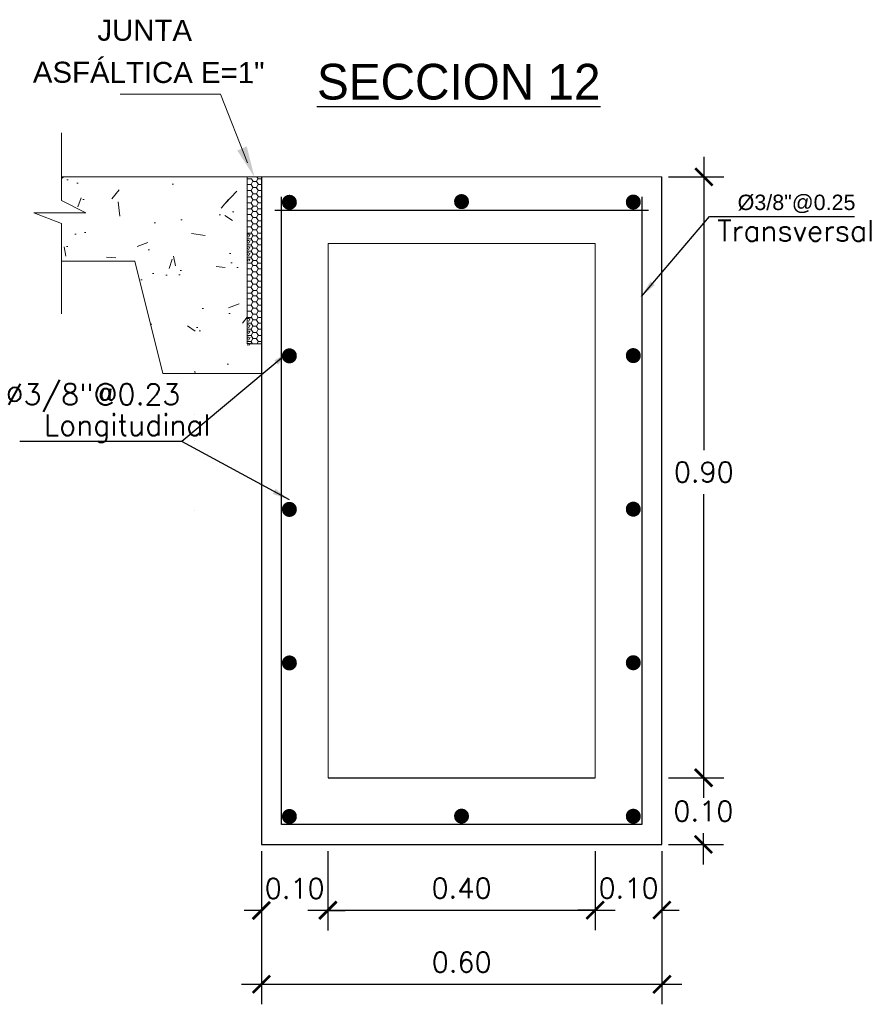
# Model space of a CAD drawing. Header units: millimetres. Extents: x -8931983 to 9630244, y 4 to 18563053.
# Tile 326 of 329: x 349724.15 to 349725.42, y 9282020.95 to 9282022.43. Entities that reach past the tile are written whole.
import ezdxf

# ---------------------------------------------------------------- set-up
doc = ezdxf.new("R2010")
doc.units = ezdxf.units.MM
doc.linetypes.add('ACAD_ISO02W100', pattern=[15, 12, -3])
for name, color, linetype, lineweight in [('0.2', 32, 'ACAD_ISO02W100', 0), ('cotas', 1, 'Continuous', 15), ('linea fina 01', 189, 'Continuous', 0), ('TEXTO', 255, 'Continuous', 5)]:
    doc.layers.add(name, color=color, linetype=linetype, lineweight=lineweight)
doc.layers.add('TEX', color=3, linetype='Continuous')
doc.styles.add('COTAS', font='arial.ttf')
doc.styles.add('MtXpl_Arial_Black', font='txt')
doc.styles.add('ROMANS', font='ROMANS.shx')
doc.styles.add('ROMANS-DIM', font='romans.shx')
doc.styles.add('VANO', font='swissl.ttf', dxfattribs={"height": 0.2})
doc.dimstyles.new('1-25V', dxfattribs={"dimscale": 0.2, "dimtxt": 0.18, "dimasz": 0.13, "dimexe": 0.18, "dimexo": 0.15, "dimgap": 0.1, "dimtad": 0, "dimtih": 1, "dimtoh": 1, "dimzin": 0, "dimdsep": 46, "dimtxsty": 'COTAS', "dimcen": 0.09, "dimadec": 0, "dimazin": 0, "dimtfac": 1, "dimtmove": 2, "dimatfit": 3, "dimfxl": 1, "dimtolj": 1, "dimtzin": 0, "dimarcsym": 0})
doc.dimstyles.new('20_METRIC  ARCHITECTURAL', dxfattribs={"dimscale": 0.2, "dimtxt": 0.03, "dimasz": 0.13, "dimexe": 0.15, "dimexo": 0.05, "dimgap": 0.09, "dimtad": 1, "dimtih": 1, "dimtoh": 1, "dimzin": 0, "dimdsep": 46, "dimtxsty": 'ROMANS-DIM', "dimblk": 'ARCHTICK', "dimcen": 2, "dimdle": 0.15, "dimclrd": 9, "dimclre": 9, "dimadec": 0, "dimazin": 0, "dimtfac": 1, "dimtix": 1, "dimtofl": 0, "dimtmove": 0, "dimatfit": 3, "dimfxl": 1, "dimfrac": 2, "dimtolj": 1, "dimtzin": 0, "dimarcsym": 0})

# ---------------------------------------------------------------- blocks, each defined once
blk = doc.blocks.new('_ArchTick')
at = {"color": 0, "linetype": 'ByBlock', "const_width": 0.15}
blk.add_lwpolyline([(-0.5, -0.5), (0.5, 0.5)], dxfattribs=at)
blk = doc.blocks.new('*D3377')
at = {"color": 9, "lineweight": -2, "transparency": 16777216}
for p, q in [((349724.509233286, 9282021.180691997), (349724.509233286, 9282020.95126475)), ((349725.109233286, 9282021.180691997), (349725.109233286, 9282020.95126475)), ((349724.479233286, 9282020.98126475), (349725.1392332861, 9282020.98126475))]:
    blk.add_line(p, q, dxfattribs=at)
at = {"layer": 'Defpoints', "color": 0, "lineweight": 30, "transparency": 16777216}
for p in [(349724.509233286, 9282021.190691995, 5186.962977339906), (349725.109233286, 9282021.190691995, 5186.962977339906), (349725.109233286, 9282020.98126475)]:
    blk.add_point(p, dxfattribs=at)
at = {"color": 9, "lineweight": -2, "transparency": 16777216, "xscale": 0.026, "yscale": 0.026, "zscale": 0.026, "rotation": 180}
blk.add_blockref('_ArchTick', (349724.509233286, 9282020.98126475), dxfattribs=at)
at = {"color": 9, "lineweight": -2, "transparency": 16777216, "xscale": 0.026, "yscale": 0.026, "zscale": 0.026}
blk.add_blockref('_ArchTick', (349725.109233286, 9282020.98126475), dxfattribs=at)
at = {"color": 0, "lineweight": 0, "transparency": 16777216, "insert": (349724.809233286, 9282021.01426475), "char_height": 0.03, "attachment_point": 5, "style": 'ROMANS-DIM'}
blk.add_mtext('\\A1;0.60', dxfattribs=at)
blk = doc.blocks.new('*D3378')
at = {"color": 9, "lineweight": -2, "transparency": 16777216}
for p, q in [((349725.1712898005, 9282021.320691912), (349725.1712898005, 9282021.273692)), ((349725.1192332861, 9282021.290691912), (349725.2012898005, 9282021.290691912)), ((349725.1712898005, 9282021.160692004), (349725.1712898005, 9282021.207692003)), ((349725.1192332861, 9282021.190692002), (349725.2012898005, 9282021.190692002))]:
    blk.add_line(p, q, dxfattribs=at)
at = {"layer": 'Defpoints', "color": 0, "lineweight": 30, "transparency": 16777216}
for p in [(349725.1092332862, 9282021.290691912), (349725.1092332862, 9282021.190692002), (349725.1712898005, 9282021.190692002)]:
    blk.add_point(p, dxfattribs=at)
at = {"color": 9, "lineweight": -2, "transparency": 16777216, "xscale": 0.026, "yscale": 0.026, "zscale": 0.026}
for p, rotation in [((349725.1712898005, 9282021.290691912), 90), ((349725.1712898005, 9282021.190692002), 270)]:
    blk.add_blockref('_ArchTick', p, dxfattribs=dict(at, rotation=rotation))
at = {"color": 0, "lineweight": 0, "transparency": 16777216, "insert": (349725.1712898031, 9282021.240691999), "char_height": 0.03, "attachment_point": 5, "style": 'ROMANS-DIM'}
blk.add_mtext('\\A1;0.10', dxfattribs=at)
blk = doc.blocks.new('*D3379')
at = {"color": 9, "lineweight": -2, "transparency": 16777216}
for p, q in [((349724.509233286, 9282021.180691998), (349724.509233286, 9282021.06184144)), ((349724.6089536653, 9282021.180691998), (349724.6089536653, 9282021.06184144)), ((349724.509233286, 9282021.091841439), (349724.483233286, 9282021.091841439)), ((349724.6089536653, 9282021.091841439), (349724.6349536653, 9282021.091841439))]:
    blk.add_line(p, q, dxfattribs=at)
at = {"layer": 'Defpoints', "color": 0, "lineweight": 30, "transparency": 16777216}
for p in [(349724.509233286, 9282021.190691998, 5186.962977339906), (349724.6089536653, 9282021.190691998, 5186.962977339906), (349724.6089536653, 9282021.091841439)]:
    blk.add_point(p, dxfattribs=at)
at = {"color": 9, "lineweight": -2, "transparency": 16777216, "xscale": 0.026, "yscale": 0.026, "zscale": 0.026}
blk.add_blockref('_ArchTick', (349724.509233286, 9282021.091841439), dxfattribs=at)
at = {"color": 9, "lineweight": -2, "transparency": 16777216, "xscale": 0.026, "yscale": 0.026, "zscale": 0.026, "rotation": 180}
blk.add_blockref('_ArchTick', (349724.6089536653, 9282021.091841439), dxfattribs=at)
at = {"color": 0, "lineweight": 0, "transparency": 16777216, "insert": (349724.5590934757, 9282021.124841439), "char_height": 0.03, "attachment_point": 5, "style": 'ROMANS-DIM'}
blk.add_mtext('\\A1;0.10', dxfattribs=at)
blk = doc.blocks.new('*D3380')
at = {"color": 9, "lineweight": -2, "transparency": 16777216}
for p, q in [((349724.6089536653, 9282021.180691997), (349724.6089536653, 9282021.0622629)), ((349725.009233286, 9282021.180691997), (349725.009233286, 9282021.0622629)), ((349724.5789536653, 9282021.0922629), (349725.0392332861, 9282021.0922629))]:
    blk.add_line(p, q, dxfattribs=at)
at = {"layer": 'Defpoints', "color": 0, "lineweight": 30, "transparency": 16777216}
for p in [(349724.6089536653, 9282021.190691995, 10373.92595467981), (349725.009233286, 9282021.190691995, 5186.962977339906), (349725.009233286, 9282021.0922629)]:
    blk.add_point(p, dxfattribs=at)
at = {"color": 9, "lineweight": -2, "transparency": 16777216, "xscale": 0.026, "yscale": 0.026, "zscale": 0.026, "rotation": 180}
blk.add_blockref('_ArchTick', (349724.6089536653, 9282021.0922629), dxfattribs=at)
at = {"color": 9, "lineweight": -2, "transparency": 16777216, "xscale": 0.026, "yscale": 0.026, "zscale": 0.026}
blk.add_blockref('_ArchTick', (349725.009233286, 9282021.0922629), dxfattribs=at)
at = {"color": 0, "lineweight": 0, "transparency": 16777216, "insert": (349724.8090934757, 9282021.1252629), "char_height": 0.03, "attachment_point": 5, "style": 'ROMANS-DIM'}
blk.add_mtext('\\A1;0.40', dxfattribs=at)
blk = doc.blocks.new('*D3381')
at = {"color": 9, "lineweight": -2, "transparency": 16777216}
for p, q in [((349725.009233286, 9282021.180691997), (349725.009233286, 9282021.0622629)), ((349725.109233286, 9282021.180691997), (349725.109233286, 9282021.0622629)), ((349725.009233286, 9282021.0922629), (349724.983233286, 9282021.0922629)), ((349725.109233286, 9282021.0922629), (349725.135233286, 9282021.0922629))]:
    blk.add_line(p, q, dxfattribs=at)
at = {"layer": 'Defpoints', "color": 0, "lineweight": 30, "transparency": 16777216}
for p in [(349725.009233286, 9282021.190691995, 5186.962977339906), (349725.109233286, 9282021.190691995, 5186.962977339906), (349725.109233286, 9282021.0922629)]:
    blk.add_point(p, dxfattribs=at)
at = {"color": 9, "lineweight": -2, "transparency": 16777216, "xscale": 0.026, "yscale": 0.026, "zscale": 0.026}
blk.add_blockref('_ArchTick', (349725.009233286, 9282021.0922629), dxfattribs=at)
at = {"color": 9, "lineweight": -2, "transparency": 16777216, "xscale": 0.026, "yscale": 0.026, "zscale": 0.026, "rotation": 180}
blk.add_blockref('_ArchTick', (349725.109233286, 9282021.0922629), dxfattribs=at)
at = {"color": 0, "lineweight": 0, "transparency": 16777216, "insert": (349725.059233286, 9282021.1252629), "char_height": 0.03, "attachment_point": 5, "style": 'ROMANS-DIM'}
blk.add_mtext('\\A1;0.10', dxfattribs=at)
blk = doc.blocks.new('TEXTO 1')
at = {"layer": 'linea fina 01', "ltscale": 0.1}
for p, q in [((-0.0508167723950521, 0.1241394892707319), (-0.2010398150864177, 0.1241394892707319)), ((-0.0100357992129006, 0.0209258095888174), (-0.0508167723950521, 0.1241394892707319))]:
    blk.add_line(p, q, dxfattribs=at)
blk.add_solid([(-0.02553807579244, 0.0394717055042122), (0, 0), (-0.0113560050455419, 0.0456207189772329)], dxfattribs=at)
at = {"layer": '0.2', "color": 251, "true_color": 0x636466, "style": 'VANO', "oblique": 359.9999999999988}
for s, p in [('JUNTA', (-0.235123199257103, 0.2039847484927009, -5186.962977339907)), ('ASFÁLTICA E=1"', (-0.331776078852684, 0.1410587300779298, -5186.962977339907))]:
    blk.add_text(s, height=0.0314999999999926, rotation=359.8799999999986, dxfattribs=at).set_placement(p)
blk = doc.blocks.new('junta asfaltica')
at = {"lineweight": 0}
h = blk.add_hatch(dxfattribs=at)
h.set_pattern_fill('AR-CONC', scale=0.01, style=0)
h.set_pattern_definition([(50, (-0.1189008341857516, -0.0700673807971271), (0.1639662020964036, -0.0143451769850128), [0.017145, -0.188595]), (355, (-0.1189008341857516, -0.0700673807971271), (-0.0317190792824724, 0.1719511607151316), [0.013716, -0.150876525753]), (100.4514446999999, (-0.1052370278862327, -0.0712628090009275), (0.1322471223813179, 0.1576059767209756), [0.01457100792, -0.1602812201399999]), (46.1842, (-0.1189008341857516, -0.0243473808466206), (0.2439711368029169, -0.0378380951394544), [0.0257175, -0.2828925]), (96.6355576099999, (-0.0985699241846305, -0.0275005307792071), (0.2136637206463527, 0.2226835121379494), [0.021856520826, -0.240422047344]), (351.18415117, (-0.1189008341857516, -0.0243473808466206), (0.2136637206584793, 0.2226835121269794), [0.020573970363, -0.226313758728]), (21, (-0.0960408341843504, -0.0357773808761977), (0.1364529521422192, -0.0920386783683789), [0.017145, -0.188595]), (326, (-0.0960408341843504, -0.0357773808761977), (0.0556218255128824, 0.1657691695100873), [0.013716, -0.150876]), (71.45144499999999, (-0.0846697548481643, -0.0434472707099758), (0.1920747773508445, 0.0737304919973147), [0.01457100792, -0.16028094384]), (37.5, (-0.1189008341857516, -0.0700673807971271), (0.0027797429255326, 0.0760995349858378), [0, -0.1490472, 0, -0.153162, 0, -0.1514475]), (7.499999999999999, (-0.1189008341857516, -0.0700673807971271), (0.0601376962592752, 0.0901625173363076), [0, -0.0873252, 0, -0.1456182, 0, -0.0577215]), (327.5, (-0.1698786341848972, -0.0700673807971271), (0.1220315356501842, -0.0051558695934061), [0, -0.05715, 0, -0.178308, 0, -0.236601]), (317.5, (-0.1927386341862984, -0.0700673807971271), (0.1333162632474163, 0.0228838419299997), [0, -0.074295, 0, -0.1184148, 0, -0.168021])])
h.paths.add_polyline_path([(-0.0210516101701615, 2.68221356e-08), (-0.2996047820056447, 2.68221356e-08), (-0.2996047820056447, -0.0354425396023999), (-0.2629513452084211, -0.0536842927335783), (-0.3405718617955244, -0.0536842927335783), (-0.2996047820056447, -0.0698087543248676), (-0.2996047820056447, -0.1263088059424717), (-0.1894634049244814, -0.1263088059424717), (-0.1473604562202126, -0.2947206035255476), (-0.0210516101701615, -0.2947206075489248)])
h = blk.add_hatch(dxfattribs=at)
h.set_pattern_fill('HONEY', scale=0.0187124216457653, angle=180, style=0)
h.set_pattern_definition([(360, (-1344.435306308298, 712.0165321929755), (0.0080206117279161, -0.0046307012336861), [0.0053470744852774, -0.0106941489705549]), (240, (-1344.435306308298, 712.0165321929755), (-0.0080206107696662, -0.0046307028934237), [0.0053470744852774, -0.0106941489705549]), (300, (-1344.435306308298, 712.0165321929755), (9.5825e-10, -0.0092614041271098), [-0.0106941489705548, 0.0053470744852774])])
h.paths.add_polyline_path([(-0.0210514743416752, -0.0843195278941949), (-0.0210514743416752, -0.1264220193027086), (-0.0160414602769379, -0.1264220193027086), (-0.0160414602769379, -0.0843195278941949)])
h = blk.add_hatch(dxfattribs=at)
h.set_pattern_fill('HONEY', scale=0.0187124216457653, angle=180, style=0)
h.set_pattern_definition([(360, (-1344.435306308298, 711.8902233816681), (0.0080206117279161, -0.0046307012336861), [0.0053470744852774, -0.0106941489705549]), (240, (-1344.435306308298, 711.8902233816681), (-0.0080206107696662, -0.0046307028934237), [0.0053470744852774, -0.0106941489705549]), (300, (-1344.435306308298, 711.8902233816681), (9.5825e-10, -0.0092614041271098), [-0.0106941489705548, 0.0053470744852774])])
h.paths.add_polyline_path([(-0.0210514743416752, -0.2106283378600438), (-0.0210514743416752, -0.2527308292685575), (-0.0160414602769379, -0.2527308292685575), (-0.0160414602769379, -0.2106283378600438)])
at = {"color": 7, "linetype": 'ByBlock', "lineweight": 0}
for p, q in [((-0.2996047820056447, 0.0657418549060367), (-0.2996047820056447, -0.0354425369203)), ((-0.2996047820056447, -0.0354425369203), (-0.2629513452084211, -0.0536842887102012)), ((-0.2629513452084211, -0.0536842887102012), (-0.3405718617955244, -0.0536842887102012)), ((-0.3405718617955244, -0.0536842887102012), (-0.2996047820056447, -0.0698087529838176)), ((-0.2996047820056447, -0.0698087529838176), (-0.2996047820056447, -0.2053593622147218))]:
    blk.add_line(p, q, dxfattribs=at)
at = {"color": 7, "lineweight": 0}
for p, q in [((-0.2996047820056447, 2.81631856e-08), (-0.0210516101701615, 2.81631856e-08)), ((-0.0210514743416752, 0), (0, 0)), ((-0.0210514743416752, 0), (-0.0210514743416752, -0.25)), ((-0.0066348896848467, 0), (-0.0049328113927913, -0.0029480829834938)), ((-1.357866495e-07, -0.2947206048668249), (-1.357866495e-07, 0)), ((-0.0210515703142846, -0.010682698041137), (-0.0205355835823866, -0.0115764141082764)), ((-0.020682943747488, -0.0112982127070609), (-0.0210515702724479, -0.0119366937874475)), ((-0.0148197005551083, -0.0027724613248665), (-0.0210514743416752, -0.0027724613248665)), ((-0.0203683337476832, -0.0113096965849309), (-0.0150212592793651, -0.0113096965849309)), ((-0.0126623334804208, -0.0066675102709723), (-0.0153358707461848, -0.0112982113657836)), ((-0.0151885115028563, -0.0115764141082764), (-0.0125149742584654, -0.0162071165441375)), ((-0.0148361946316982, -0.0029252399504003), (-0.0125149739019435, -0.0069457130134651)), ((-0.0123477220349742, -0.0066789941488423), (-0.0070006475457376, -0.0066789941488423)), ((-0.0051546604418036, -0.0029252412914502), (-0.0073152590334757, -0.0066675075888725)), ((-0.0046417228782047, -0.0112982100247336), (-0.0073152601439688, -0.0159289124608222)), ((-0.0071679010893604, -0.0069457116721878), (-0.0044943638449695, -0.0115764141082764)), ((-0.0051235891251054, -0.0029047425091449), (2.09184e-11, -0.0029047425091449)), ((-0.0043271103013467, -0.0113096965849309), (-9.55119503e-08, -0.0113096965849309)), ((-0.0210515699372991, -0.0199441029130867), (-0.0205355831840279, -0.0208378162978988)), ((-0.0206829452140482, -0.0205596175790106), (-0.0210515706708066, -0.0211980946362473)), ((-0.0210515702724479, -0.0292055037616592), (-0.0205355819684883, -0.0300992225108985)), ((-0.0203683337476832, -0.0205710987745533), (-0.0150212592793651, -0.0205710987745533)), ((-0.0126623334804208, -0.0159289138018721), (-0.0153358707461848, -0.0205596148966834)), ((-0.012662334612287, -0.0251903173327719), (-0.0153358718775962, -0.0298210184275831)), ((-0.0151885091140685, -0.0208378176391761), (-0.0125149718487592, -0.0254685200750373)), ((-0.0123477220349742, -0.0159403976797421), (-0.0070006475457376, -0.0159403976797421)), ((-0.0123477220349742, -0.0252017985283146), (-0.0070006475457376, -0.0252017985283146)), ((-0.0046417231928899, -0.0205596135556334), (-0.0073152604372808, -0.0251903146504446)), ((-0.0071678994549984, -0.0162071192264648), (-0.004494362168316, -0.0208378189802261)), ((-0.0071678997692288, -0.0254685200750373), (-0.0044943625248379, -0.0300992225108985)), ((-0.0043271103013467, -0.0205710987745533), (-9.55119503e-08, -0.0205710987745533)), ((-0.0206829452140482, -0.0298210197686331), (-0.0210515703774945, -0.0304594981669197)), ((-0.0210515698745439, -0.038466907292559), (-0.0205355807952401, -0.0393606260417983)), ((-0.0206829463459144, -0.0390824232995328), (-0.0210515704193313, -0.0397208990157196)), ((-0.0203683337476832, -0.0298325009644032), (-0.0150212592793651, -0.0298325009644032)), ((-0.0203683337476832, -0.0390939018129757), (-0.0150212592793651, -0.0390939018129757)), ((-0.012662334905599, -0.0344517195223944), (-0.0153358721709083, -0.0390824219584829)), ((-0.0151885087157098, -0.0300992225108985), (-0.0125149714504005, -0.0347299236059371)), ((-0.0151885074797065, -0.0393606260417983), (-0.0125149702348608, -0.0439913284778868)), ((-0.0125149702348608, -0.0439913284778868), (-0.014899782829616, -0.0475884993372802)), ((-0.0123477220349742, -0.0344632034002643), (-0.0070006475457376, -0.0344632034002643)), ((-0.0123477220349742, -0.0437246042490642), (-0.0070006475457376, -0.0437246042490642)), ((-0.0046417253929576, -0.0298210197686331), (-0.0073152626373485, -0.0344517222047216)), ((-0.0046417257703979, -0.0390824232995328), (-0.0073152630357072, -0.043713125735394)), ((-0.007167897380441, -0.034729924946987), (-0.004494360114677, -0.0393606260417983)), ((-0.0069412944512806, -0.0439446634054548), (-0.0051814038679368, -0.0474320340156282)), ((-0.0043271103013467, -0.0298325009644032), (-9.55537871e-08, -0.0298325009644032)), ((-0.0043271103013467, -0.0390939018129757), (-9.55537871e-08, -0.0390939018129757)), ((-0.0210515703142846, -0.0557221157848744), (-0.0205355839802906, -0.0566158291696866)), ((-0.020682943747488, -0.056337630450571), (-0.0210515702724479, -0.056976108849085)), ((-0.0149139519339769, -0.0477837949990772), (-0.0206632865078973, -0.0477837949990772)), ((-0.0203683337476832, -0.056349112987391), (-0.0150212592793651, -0.056349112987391)), ((-0.0126623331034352, -0.0517069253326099), (-0.0153358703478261, -0.0563376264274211)), ((-0.0151885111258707, -0.0566158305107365), (-0.0125149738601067, -0.061246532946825)), ((-0.0148361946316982, -0.0479646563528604), (-0.0125149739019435, -0.0519851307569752)), ((-0.0123477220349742, -0.0517184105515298), (-0.0070006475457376, -0.0517184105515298)), ((-0.0051546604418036, -0.0479646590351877), (-0.0073152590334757, -0.0517069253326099)), ((-0.0046417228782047, -0.0563376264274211), (-0.0073152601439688, -0.0609683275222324)), ((-0.0071679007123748, -0.0519851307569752), (-0.0044943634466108, -0.0566158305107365)), ((-0.0052986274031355, -0.0476877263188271), (2.09184e-11, -0.0476877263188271)), ((-0.0043271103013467, -0.056349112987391), (-9.55119503e-08, -0.056349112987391)), ((-0.0210515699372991, -0.0649835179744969), (-0.0205355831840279, -0.0658772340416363)), ((-0.0206829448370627, -0.0655990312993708), (-0.0210515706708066, -0.0662375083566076)), ((-0.0203683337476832, -0.0656105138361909), (-0.0150212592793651, -0.0656105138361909)), ((-0.0126623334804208, -0.0609683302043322), (-0.0153358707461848, -0.0655990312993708)), ((-0.012662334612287, -0.0702297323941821), (-0.0153358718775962, -0.0748604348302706)), ((-0.015188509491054, -0.0658772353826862), (-0.0125149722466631, -0.0705079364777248)), ((-0.0123477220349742, -0.0609798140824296), (-0.0070006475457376, -0.0609798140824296)), ((-0.0123477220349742, -0.0702412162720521), (-0.0070006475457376, -0.0702412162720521)), ((-0.0046417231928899, -0.0655990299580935), (-0.0073152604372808, -0.0702297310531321)), ((-0.0071678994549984, -0.061246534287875), (-0.004494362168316, -0.0658772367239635)), ((-0.0071678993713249, -0.0705079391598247), (-0.0044943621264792, -0.075138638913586)), ((-0.0043271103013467, -0.0656105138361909), (-9.55119503e-08, -0.0656105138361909)), ((-0.0210515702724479, -0.0742449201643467), (-0.0205355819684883, -0.075138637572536)), ((-0.0206829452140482, -0.0748604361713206), (-0.0210515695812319, -0.0754989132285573)), ((-0.0210515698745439, -0.0835063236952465), (-0.0206477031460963, -0.0842058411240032)), ((-0.0206829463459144, -0.084121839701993), (-0.0207314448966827, -0.0842058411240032)), ((-0.0203683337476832, -0.0748719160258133), (-0.0150212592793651, -0.0748719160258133)), ((-0.0203683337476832, -0.0841333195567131), (-0.0150212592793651, -0.0841333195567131)), ((-0.012662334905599, -0.0794911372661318), (-0.0153358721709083, -0.0841218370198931)), ((-0.0126623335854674, -0.088061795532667), (-0.0153358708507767, -0.0926924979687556)), ((-0.0151885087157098, -0.075138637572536), (-0.0125149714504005, -0.0797693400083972)), ((-0.0148361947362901, -0.0843195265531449), (-0.0125149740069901, -0.0883399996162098)), ((-0.0123477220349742, -0.0795026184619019), (-0.0070006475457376, -0.0795026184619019)), ((-0.0123477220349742, -0.088073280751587), (-0.0070006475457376, -0.088073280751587)), ((-0.0046417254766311, -0.0748604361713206), (-0.0073152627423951, -0.0794911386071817)), ((-0.0051546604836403, -0.0843195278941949), (-0.0073152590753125, -0.0880617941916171)), ((-0.0071678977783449, -0.0797693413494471), (-0.0046064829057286, -0.0842058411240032)), ((-0.0071679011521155, -0.0883399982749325), (-0.0044943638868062, -0.0929706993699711)), ((-0.0043271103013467, -0.0748719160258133), (-9.55537871e-08, -0.0748719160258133)), ((-0.0043271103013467, -0.0841333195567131), (-9.55537871e-08, -0.0841333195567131)), ((-0.0210515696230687, -0.0920769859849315), (-0.0205355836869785, -0.092970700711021)), ((-0.0206829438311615, -0.0926924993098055), (-0.0210515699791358, -0.0933309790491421)), ((-0.0210515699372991, -0.1013383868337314), (-0.0205355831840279, -0.1022321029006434)), ((-0.0206829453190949, -0.101953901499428), (-0.0210515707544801, -0.1025923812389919)), ((-0.0203683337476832, -0.0927039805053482), (-0.0150212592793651, -0.0927039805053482)), ((-0.0203683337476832, -0.101965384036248), (-0.0150212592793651, -0.101965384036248)), ((-0.0126623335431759, -0.0973232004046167), (-0.0153358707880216, -0.101953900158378)), ((-0.015188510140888, -0.092970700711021), (-0.0125149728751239, -0.0976014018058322)), ((-0.015188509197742, -0.1022321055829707), (-0.0125149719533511, -0.1068628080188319)), ((-0.0123477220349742, -0.0973346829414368), (-0.0070006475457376, -0.0973346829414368)), ((-0.0046417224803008, -0.0926924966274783), (-0.0073152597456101, -0.0973231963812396)), ((-0.0046417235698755, -0.1019538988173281), (-0.0073152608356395, -0.1065846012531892)), ((-0.0071678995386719, -0.0976014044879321), (-0.0044943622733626, -0.1022321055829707)), ((-0.0043271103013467, -0.0927039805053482), (-9.55119503e-08, -0.0927039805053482)), ((-0.0043271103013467, -0.101965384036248), (-9.55119503e-08, -0.101965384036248)), ((-0.0210515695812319, -0.1105997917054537), (-0.0205355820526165, -0.1114935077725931)), ((-0.0206829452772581, -0.1112153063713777), (-0.0210515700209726, -0.1118537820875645)), ((-0.0203683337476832, -0.1112267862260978), (-0.0150212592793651, -0.1112267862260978)), ((-0.0126623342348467, -0.1065846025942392), (-0.0153358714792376, -0.1112153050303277)), ((-0.0126623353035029, -0.115846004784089), (-0.015335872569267, -0.1204767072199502)), ((-0.0151885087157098, -0.1114935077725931), (-0.0125149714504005, -0.1161242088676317)), ((-0.0123477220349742, -0.1065960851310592), (-0.0070006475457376, -0.1065960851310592)), ((-0.0123477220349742, -0.115857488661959), (-0.0070006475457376, -0.115857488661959)), ((-0.0046417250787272, -0.1112153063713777), (-0.0073152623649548, -0.115846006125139)), ((-0.0071678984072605, -0.1068628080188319), (-0.0044943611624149, -0.1114935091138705)), ((-0.0071678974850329, -0.1161242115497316), (-0.0044943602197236, -0.1207549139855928)), ((-0.0043271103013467, -0.1112267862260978), (-9.55537871e-08, -0.1112267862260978)), ((-0.1894634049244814, -0.1263088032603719), (-0.2996047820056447, -0.1263088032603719)), ((-0.1473604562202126, -0.2947206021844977), (-0.1894634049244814, -0.1263088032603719)), ((-0.0210515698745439, -0.1198611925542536), (-0.0205355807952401, -0.1207549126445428)), ((-0.0206829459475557, -0.1204767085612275), (-0.0210515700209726, -0.121115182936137)), ((-0.0148197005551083, -0.1290812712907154), (-0.0210514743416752, -0.1290812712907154)), ((-0.0203683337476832, -0.1204881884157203), (-0.0150212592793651, -0.1204881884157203)), ((-0.0151885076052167, -0.1207549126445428), (-0.0125149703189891, -0.1253856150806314)), ((-0.0148361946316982, -0.1292340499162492), (-0.0125149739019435, -0.133254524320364)), ((-0.0129228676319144, -0.1255586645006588), (-0.0148348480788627, -0.1288070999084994)), ((-0.0123477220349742, -0.1251188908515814), (-0.0070006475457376, -0.1251188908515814)), ((-0.0073218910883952, -0.1251188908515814), (-0.0049328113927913, -0.1292568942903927)), ((-0.0046417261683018, -0.1204767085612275), (-0.0073152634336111, -0.1251074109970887)), ((-0.0051546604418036, -0.1292340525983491), (-0.0073152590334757, -0.1329763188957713)), ((-0.0051235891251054, -0.1292135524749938), (2.09184e-11, -0.1292135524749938)), ((-0.0043271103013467, -0.1204881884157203), (-9.55537871e-08, -0.1204881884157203)), ((-0.0210515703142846, -0.1369915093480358), (-0.0205355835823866, -0.1378852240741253)), ((-0.020682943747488, -0.1376070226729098), (-0.0210515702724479, -0.1382455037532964)), ((-0.0210515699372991, -0.1462529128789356), (-0.0205355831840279, -0.1471466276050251)), ((-0.0206829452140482, -0.1468684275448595), (-0.0210515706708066, -0.1475069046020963)), ((-0.0203683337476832, -0.1376185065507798), (-0.0150212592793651, -0.1376185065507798)), ((-0.0203683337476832, -0.1468799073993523), (-0.0150212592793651, -0.1468799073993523)), ((-0.0126623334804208, -0.1329763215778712), (-0.0153358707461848, -0.1376070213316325)), ((-0.0126623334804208, -0.142237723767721), (-0.0153358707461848, -0.1468684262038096)), ((-0.0151885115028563, -0.1378852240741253), (-0.0125149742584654, -0.1425159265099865)), ((-0.0151885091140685, -0.147146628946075), (-0.0125149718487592, -0.1517773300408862)), ((-0.0123477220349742, -0.1329878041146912), (-0.0070006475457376, -0.1329878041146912)), ((-0.0123477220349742, -0.1422492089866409), (-0.0070006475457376, -0.1422492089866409)), ((-0.0046417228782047, -0.1376070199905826), (-0.0073152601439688, -0.1422377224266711)), ((-0.0046417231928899, -0.1468684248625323), (-0.0073152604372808, -0.1514991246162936)), ((-0.0071679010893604, -0.1332545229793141), (-0.0044943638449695, -0.1378852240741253)), ((-0.0071678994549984, -0.1425159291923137), (-0.004494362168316, -0.1471466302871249)), ((-0.0043271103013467, -0.1376185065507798), (-9.55119503e-08, -0.1376185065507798)), ((-0.0043271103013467, -0.1468799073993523), (-9.55119503e-08, -0.1468799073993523)), ((-0.0210515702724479, -0.1555143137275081), (-0.0205355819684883, -0.1564080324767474)), ((-0.0206829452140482, -0.156129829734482), (-0.0210515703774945, -0.156768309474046)), ((-0.0203683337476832, -0.1561413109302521), (-0.0150212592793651, -0.1561413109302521)), ((-0.012662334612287, -0.1514991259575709), (-0.0153358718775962, -0.156129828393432)), ((-0.012662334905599, -0.1607605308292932), (-0.0153358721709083, -0.1653912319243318)), ((-0.0151885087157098, -0.1564080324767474), (-0.0125149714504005, -0.1610387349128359)), ((-0.0123477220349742, -0.1515106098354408), (-0.0070006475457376, -0.1515106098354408)), ((-0.0123477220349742, -0.1607720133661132), (-0.0070006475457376, -0.1607720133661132)), ((-0.0046417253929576, -0.156129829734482), (-0.0073152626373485, -0.1607605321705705)), ((-0.0071678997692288, -0.1517773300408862), (-0.0044943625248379, -0.1564080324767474)), ((-0.007167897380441, -0.1610387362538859), (-0.004494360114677, -0.1656694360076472)), ((-0.0043271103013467, -0.1561413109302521), (-9.55537871e-08, -0.1561413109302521)), ((-0.0210515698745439, -0.1647757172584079), (-0.0205355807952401, -0.1656694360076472)), ((-0.0206829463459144, -0.1653912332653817), (-0.0210515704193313, -0.1660297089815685)), ((-0.0149139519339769, -0.1740926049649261), (-0.0206632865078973, -0.1740926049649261)), ((-0.0203683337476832, -0.1654027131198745), (-0.0150212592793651, -0.1654027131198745)), ((-0.0151885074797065, -0.1656694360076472), (-0.0125149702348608, -0.1703001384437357)), ((-0.0125149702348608, -0.1703001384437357), (-0.014899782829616, -0.1738973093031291)), ((-0.0148361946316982, -0.1742734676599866), (-0.0125149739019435, -0.1782939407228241)), ((-0.0123477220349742, -0.1700334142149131), (-0.0070006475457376, -0.1700334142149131)), ((-0.0046417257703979, -0.1653912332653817), (-0.0073152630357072, -0.1700219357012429)), ((-0.0051546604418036, -0.1742734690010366), (-0.0073152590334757, -0.1780157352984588)), ((-0.0069412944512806, -0.1702534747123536), (-0.0051814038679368, -0.1737408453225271)), ((-0.0052986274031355, -0.173996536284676), (2.09184e-11, -0.173996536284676)), ((-0.0043271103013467, -0.1654027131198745), (-9.55537871e-08, -0.1654027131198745)), ((-0.0210515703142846, -0.1820309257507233), (-0.0205355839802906, -0.1829246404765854)), ((-0.020682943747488, -0.1826464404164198), (-0.0210515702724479, -0.1832849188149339)), ((-0.0210515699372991, -0.1912923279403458), (-0.0205355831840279, -0.1921860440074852)), ((-0.0203683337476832, -0.1826579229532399), (-0.0150212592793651, -0.1826579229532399)), ((-0.0126623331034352, -0.1780157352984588), (-0.0153358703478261, -0.18264643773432)), ((-0.0126623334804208, -0.1872771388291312), (-0.0153358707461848, -0.1919078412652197)), ((-0.0151885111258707, -0.1829246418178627), (-0.0125149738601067, -0.1875553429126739)), ((-0.0123477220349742, -0.1780272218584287), (-0.0070006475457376, -0.1780272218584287)), ((-0.0123477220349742, -0.1872886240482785), (-0.0070006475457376, -0.1872886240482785)), ((-0.0046417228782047, -0.18264643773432), (-0.0073152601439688, -0.1872771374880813)), ((-0.0071679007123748, -0.1782939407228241), (-0.0044943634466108, -0.1829246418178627)), ((-0.0071678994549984, -0.1875553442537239), (-0.004494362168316, -0.1921860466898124)), ((-0.0043271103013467, -0.1826579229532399), (-9.55119503e-08, -0.1826579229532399)), ((-0.0206829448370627, -0.1919078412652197), (-0.0210515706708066, -0.1925463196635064)), ((-0.0210515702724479, -0.2005537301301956), (-0.0205355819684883, -0.2014474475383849)), ((-0.0206829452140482, -0.2011692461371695), (-0.0210515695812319, -0.2018077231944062)), ((-0.0203683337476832, -0.1919193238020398), (-0.0150212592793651, -0.1919193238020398)), ((-0.0203683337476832, -0.2011807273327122), (-0.0150212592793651, -0.2011807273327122)), ((-0.012662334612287, -0.1965385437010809), (-0.0153358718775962, -0.2011692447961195)), ((-0.012662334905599, -0.2057999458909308), (-0.0153358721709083, -0.2104306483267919)), ((-0.015188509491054, -0.1921860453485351), (-0.0125149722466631, -0.1968167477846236)), ((-0.0151885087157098, -0.2014474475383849), (-0.0125149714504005, -0.2060781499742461)), ((-0.0123477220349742, -0.196550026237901), (-0.0070006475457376, -0.196550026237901)), ((-0.0123477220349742, -0.2058114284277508), (-0.0070006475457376, -0.2058114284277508)), ((-0.0046417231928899, -0.1919078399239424), (-0.0073152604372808, -0.196538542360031)), ((-0.0046417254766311, -0.2011692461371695), (-0.0073152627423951, -0.2057999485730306)), ((-0.0071678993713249, -0.1968167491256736), (-0.0044943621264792, -0.2014474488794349)), ((-0.0071678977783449, -0.206078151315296), (-0.0046064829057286, -0.2105146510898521)), ((-0.0043271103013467, -0.1919193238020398), (-9.55119503e-08, -0.1919193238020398)), ((-0.0043271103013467, -0.2011807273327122), (-9.55537871e-08, -0.2011807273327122)), ((-0.0210515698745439, -0.2098151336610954), (-0.0206477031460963, -0.2105146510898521)), ((-0.0210515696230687, -0.2183857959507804), (-0.0205355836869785, -0.2192795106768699)), ((-0.0206829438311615, -0.2190013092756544), (-0.0210515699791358, -0.219639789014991)), ((-0.0206829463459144, -0.2104306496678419), (-0.0207314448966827, -0.2105146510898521)), ((-0.0203683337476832, -0.210442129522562), (-0.0150212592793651, -0.210442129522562)), ((-0.0203683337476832, -0.2190127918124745), (-0.0150212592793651, -0.2190127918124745)), ((-0.0126623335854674, -0.2143706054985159), (-0.0153358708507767, -0.2190013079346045)), ((-0.015188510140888, -0.2192795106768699), (-0.0125149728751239, -0.2239102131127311)), ((-0.0148361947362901, -0.2106283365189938), (-0.0125149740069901, -0.2146488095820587)), ((-0.0123477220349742, -0.2143820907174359), (-0.0070006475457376, -0.2143820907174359)), ((-0.0051546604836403, -0.2106283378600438), (-0.0073152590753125, -0.214370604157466)), ((-0.0046417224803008, -0.2190013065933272), (-0.0073152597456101, -0.2236320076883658)), ((-0.0071679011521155, -0.2146488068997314), (-0.0044943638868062, -0.21927950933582)), ((-0.0043271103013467, -0.210442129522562), (-9.55537871e-08, -0.210442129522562)), ((-0.0043271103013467, -0.2190127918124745), (-9.55119503e-08, -0.2190127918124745)), ((-0.0210515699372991, -0.2276471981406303), (-0.0205355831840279, -0.2285409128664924)), ((-0.0206829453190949, -0.2282627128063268), (-0.0210515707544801, -0.2289011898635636)), ((-0.0203683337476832, -0.2282741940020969), (-0.0150212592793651, -0.2282741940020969)), ((-0.0126623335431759, -0.2236320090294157), (-0.0153358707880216, -0.2282627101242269)), ((-0.0126623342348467, -0.2328934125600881), (-0.0153358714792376, -0.2375241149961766)), ((-0.015188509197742, -0.2285409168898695), (-0.0125149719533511, -0.2331716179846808)), ((-0.0123477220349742, -0.2236434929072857), (-0.0070006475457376, -0.2236434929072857)), ((-0.0123477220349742, -0.2329048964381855), (-0.0070006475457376, -0.2329048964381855)), ((-0.0046417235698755, -0.228262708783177), (-0.0073152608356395, -0.2328934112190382)), ((-0.0071678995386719, -0.223910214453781), (-0.0044943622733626, -0.2285409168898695)), ((-0.0071678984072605, -0.2331716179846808), (-0.0044943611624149, -0.2378023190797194)), ((-0.0043271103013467, -0.2282741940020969), (-9.55119503e-08, -0.2282741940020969)), ((-0.0210515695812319, -0.2369086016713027), (-0.0205355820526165, -0.2378023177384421)), ((-0.0206829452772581, -0.2375241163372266), (-0.0210515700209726, -0.2381625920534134)), ((-0.0210515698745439, -0.2461700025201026), (-0.0205355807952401, -0.2470637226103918)), ((-0.0206829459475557, -0.2467855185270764), (-0.0210515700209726, -0.2474239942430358)), ((-0.0210514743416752, -0.25), (-1.357866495e-07, -0.25)), ((-0.0203683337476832, -0.2375355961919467), (-0.0150212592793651, -0.2375355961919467)), ((-0.0203683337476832, -0.2467969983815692), (-0.0150212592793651, -0.2467969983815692)), ((-0.0126623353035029, -0.2421548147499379), (-0.015335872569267, -0.2467855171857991)), ((-0.0151885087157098, -0.2378023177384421), (-0.0125149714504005, -0.2424330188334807)), ((-0.0151885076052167, -0.2470637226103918), (-0.0134932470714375, -0.25)), ((-0.0123477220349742, -0.2421662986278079), (-0.0070006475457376, -0.2421662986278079)), ((-0.0046417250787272, -0.2375241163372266), (-0.0073152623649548, -0.2421548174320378)), ((-0.0071678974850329, -0.2424330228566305), (-0.0044943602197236, -0.2470637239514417)), ((-0.0046417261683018, -0.2467855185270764), (-0.0064976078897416, -0.25)), ((-0.0043271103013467, -0.2375355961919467), (-9.55537871e-08, -0.2375355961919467)), ((-0.0043271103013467, -0.2467969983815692), (-9.55537871e-08, -0.2467969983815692)), ((-1.357866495e-07, -0.2947206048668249), (-0.1473604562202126, -0.2947206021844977))]:
    blk.add_line(p, q, dxfattribs=at)
blk.add_blockref('TEXTO 1', (-0.0105257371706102, 0), dxfattribs=at)
blk = doc.blocks.new('*U3374')
at = {"color": 5, "const_width": 0.01125}
blk.add_lwpolyline([(-0.0056249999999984, 0, 1), (0.0056249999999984, 0, 1)], format="xyb", close=True, dxfattribs=at)
blk = doc.blocks.new('*U3373')
at = {"layer": 'cotas', "color": 0, "linetype": 'ByBlock', "lineweight": -2}
blk.add_blockref('*U3374', (0, 0), dxfattribs=at)
at = {"layer": 'cotas', "color": 0, "linetype": 'ByBlock', "lineweight": -2, "transparency": 16777216}
for p in [(0.23, 0), (0.4600000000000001, 0), (0.6900000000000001, 0), (0.9200000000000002, 0)]:
    blk.add_blockref('*U3374', p, dxfattribs=at)
blk = doc.blocks.new('*U3372')
at = {"color": 5, "const_width": 0.01125}
blk.add_lwpolyline([(-0.0056249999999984, 0, 1), (0.0056249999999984, 0, 1)], format="xyb", close=True, dxfattribs=at)
blk = doc.blocks.new('*U3375')
at = {"layer": 'cotas', "color": 0, "linetype": 'ByBlock', "lineweight": -2}
blk.add_blockref('*U3372', (0, 0), dxfattribs=at)
blk = doc.blocks.new('*U3369')
at = {"color": 5, "const_width": 0.01125}
blk.add_lwpolyline([(-0.0056249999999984, 0, 1), (0.0056249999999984, 0, 1)], format="xyb", close=True, dxfattribs=at)
blk = doc.blocks.new('*U3376')
at = {"layer": 'cotas', "color": 0, "linetype": 'ByBlock', "lineweight": -2}
blk.add_blockref('*U3369', (0, 0), dxfattribs=at)
at = {"layer": 'cotas', "color": 0, "linetype": 'ByBlock', "lineweight": -2, "transparency": 16777216}
for p in [(0.23, 0), (0.4600000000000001, 0), (0.6900000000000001, 0), (0.9200000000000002, 0)]:
    blk.add_blockref('*U3369', p, dxfattribs=at)
blk = doc.blocks.new('*D3382')
at = {"color": 9, "lineweight": -2, "transparency": 16777216}
for p, q in [((349725.1719307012, 9282022.220692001), (349725.1719307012, 9282021.78155235)), ((349725.1192332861, 9282022.190692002), (349725.2019307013, 9282022.190692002)), ((349725.1719307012, 9282021.260691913), (349725.1719307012, 9282021.71555235)), ((349725.1192332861, 9282021.290691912), (349725.2019307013, 9282021.290691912))]:
    blk.add_line(p, q, dxfattribs=at)
at = {"layer": 'Defpoints', "color": 0, "lineweight": 30, "transparency": 16777216}
for p in [(349725.1092332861, 9282022.190692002), (349725.1092332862, 9282021.290691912), (349725.1719307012, 9282021.290691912)]:
    blk.add_point(p, dxfattribs=at)
at = {"color": 9, "lineweight": -2, "transparency": 16777216, "xscale": 0.026, "yscale": 0.026, "zscale": 0.026}
for p, rotation in [((349725.1719307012, 9282022.190692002), 90), ((349725.1719307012, 9282021.290691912), 270)]:
    blk.add_blockref('_ArchTick', p, dxfattribs=dict(at, rotation=rotation))
at = {"color": 0, "lineweight": 0, "transparency": 16777216, "insert": (349725.1719307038, 9282021.748552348), "char_height": 0.03, "width": 0.0960142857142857, "attachment_point": 5, "style": 'ROMANS-DIM'}
blk.add_mtext('\\A1;0.90', dxfattribs=at)
blk = doc.blocks.new('*U3370')
at = {"color": 5, "const_width": 0.01125}
blk.add_lwpolyline([(-0.0056249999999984, 0, 1), (0.0056249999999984, 0, 1)], format="xyb", close=True, dxfattribs=at)
blk = doc.blocks.new('*U3371')
at = {"layer": 'cotas', "color": 0, "linetype": 'ByBlock', "lineweight": -2}
blk.add_blockref('*U3370', (0, 0), dxfattribs=at)

msp = doc.modelspace()

# ---------------------------------------------------------------- linework, layer by layer
at = {"color": 84, "lineweight": 0}
for p, q in [((349724.509233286, 9282022.190691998), (349725.1092334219, 9282022.190691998)), ((349724.609233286, 9282022.090691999), (349725.009233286, 9282022.090691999)), ((349724.609233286, 9282022.090691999), (349724.609233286, 9282021.290691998)), ((349725.009233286, 9282021.290691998), (349725.009233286, 9282022.090691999))]:
    msp.add_line(p, q, dxfattribs=at)
at = {"color": 84, "lineweight": 30}
for p, q in [((349724.509233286, 9282022.190691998), (349724.509233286, 9282021.190691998)), ((349725.109233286, 9282021.190691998), (349725.109233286, 9282022.190691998)), ((349724.609233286, 9282021.290691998), (349725.009233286, 9282021.290691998)), ((349724.509233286, 9282021.190691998), (349725.109233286, 9282021.190691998))]:
    msp.add_line(p, q, dxfattribs=at)
at = {"color": 5, "lineweight": 0}
msp.add_line((349724.509233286, 9282022.140692), (349724.5092334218, 9282022.140692), dxfattribs=at)
at = {"color": 6, "lineweight": 30}
msp.add_line((349724.5292335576, 9282022.140692), (349725.089233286, 9282022.140692), dxfattribs=at)
at = {"lineweight": 0}
for p, q in [((349724.4092335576, 9282021.835169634), (349724.4092336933, 9282021.835169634)), ((349724.4092336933, 9282021.795971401), (349724.4092335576, 9282021.795971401))]:
    msp.add_line(p, q, dxfattribs=at)
at = {"color": 172, "lineweight": 0}
msp.add_line((349724.4092335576, 9282021.690691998), (349724.4092335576, 9282021.690691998), dxfattribs=at)
msp.add_line((349724.4092335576, 9282021.690691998), (349724.4092335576, 9282021.690691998), dxfattribs=at)
at = {"color": 6, "lineweight": 30}
msp.add_lwpolyline([(349725.0792335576, 9282022.160691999), (349725.0792335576, 9282021.220691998), (349724.5392335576, 9282021.220691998), (349724.5392335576, 9282022.160691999)], dxfattribs=at)

# ---------------------------------------------------------------- block references
at = {"color": 84, "lineweight": 0}
msp.add_blockref('junta asfaltica', (349724.5092335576, 9282022.190691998), dxfattribs=at)
at = {"layer": 'cotas'}
for name, p, rotation in [('*U3373', (349724.5512054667, 9282021.232581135), 89.99999999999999), ('*U3371', (349724.8090344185, 9282022.15363497), 270), ('*U3376', (349725.0662765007, 9282021.232943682), 89.99999999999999), ('*U3375', (349724.8090344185, 9282021.233091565), 270)]:
    msp.add_blockref(name, p, dxfattribs=dict(at, rotation=rotation))

# ---------------------------------------------------------------- texts
at = {"layer": 'cotas', "insert": (349725.3990472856, 9282022.150223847), "char_height": 0.02304, "attachment_point": 6, "style": 'COTAS'}
msp.add_mtext('Ø3/8"@0.25', dxfattribs=at)
at = {"layer": 'TEX', "color": 7, "linetype": 'Continuous', "lineweight": 5, "char_height": 0.0313, "style": 'ROMANS'}
for s, insert, attachment_point in [('Transversal', (349725.1922866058, 9282022.125785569), 1), ('Ø3/8"@0.23', (349724.3878257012, 9282021.859713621), 6), ('Longitudinal', (349724.1834760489, 9282021.834592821), 1)]:
    msp.add_mtext(s, dxfattribs=dict(at, insert=insert, attachment_point=attachment_point))
at = {"layer": 'TEXTO', "color": 18, "lineweight": -3, "true_color": 0x000000, "style": 'MtXpl_Arial_Black'}
msp.add_text('%%USECCION 12', height=0.0534103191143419, dxfattribs=at).set_placement((349724.592513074, 9282022.306590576, -5186.962977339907))

# ---------------------------------------------------------------- dimensions: what is measured, and where the dimension line sits
at = {"lineweight": 0}
for base, p1, p2, picture, middle in [((349725.1719307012, 9282021.290691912), (349725.109233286, 9282022.190691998), (349725.109233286, 9282021.290691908), '*D3382', (349725.1719307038, 9282021.748552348)), ((349725.1712898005, 9282021.190692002), (349725.109233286, 9282021.290691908), (349725.109233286, 9282021.190691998), '*D3378', (349725.1712898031, 9282021.240691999))]:
    dim = msp.add_linear_dim(base=base, p1=p1, p2=p2, angle=90, dimstyle='20_METRIC  ARCHITECTURAL', override={"dimtxt": 0.15}, dxfattribs=at)
    dim.commit()
    dim.dimension.update_dxf_attribs({"geometry": picture, "text_midpoint": middle, "dimtype": 160})
for base, p1, p2, picture, middle in [((349725.109233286, 9282020.98126475, -5186.962977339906), (349724.509233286, 9282021.190691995), (349725.109233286, 9282021.190691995), '*D3377', (349724.809233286, 9282020.98126475, -5186.962977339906)), ((349725.009233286, 9282021.0922629, -5186.962977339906), (349724.6089536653, 9282021.190691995, 5186.962977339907), (349725.009233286, 9282021.190691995), '*D3380', (349724.8090934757, 9282021.0922629, -5186.962977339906))]:
    dim = msp.add_linear_dim(base=base, p1=p1, p2=p2, dimstyle='20_METRIC  ARCHITECTURAL', override={"dimtxt": 0.15}, dxfattribs=at)
    dim.commit()
    dim.dimension.update_dxf_attribs({"geometry": picture, "text_midpoint": middle, "dimtype": 160})
for base, p1, p2, picture, middle in [((349724.6089536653, 9282021.091841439, -5186.962977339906), (349724.509233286, 9282021.190691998), (349724.6089536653, 9282021.190691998), '*D3379', (349724.5590934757, 9282021.124841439, -5186.962977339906)), ((349725.109233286, 9282021.0922629, -5186.962977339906), (349725.009233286, 9282021.190691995), (349725.109233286, 9282021.190691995), '*D3381', (349725.059233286, 9282021.1252629, -5186.962977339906))]:
    dim = msp.add_linear_dim(base=base, p1=p1, p2=p2, dimstyle='20_METRIC  ARCHITECTURAL', override={"dimtxt": 0.15}, dxfattribs=at)
    dim.commit()
    dim.dimension.update_dxf_attribs({"geometry": picture, "text_midpoint": middle})

# ---------------------------------------------------------------- leaders
at = {"layer": 'cotas'}
msp.add_leader([(349725.078408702, 9282022.01162264), (349725.1804238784, 9282022.131227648), (349725.3977651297, 9282022.131227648)], dimstyle='1-25V', override={"dimgap": 0.1, "dimtad": 0}, dxfattribs=at)
for points in [[(349724.5512054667, 9282021.929171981), (349724.390332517, 9282021.794090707), (349724.1472437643, 9282021.794090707)], [(349724.5512054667, 9282021.70717198), (349724.390332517, 9282021.794090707)]]:
    msp.add_leader(points, dimstyle='1-25V', dxfattribs=at)

doc.saveas('drawing.dxf')
